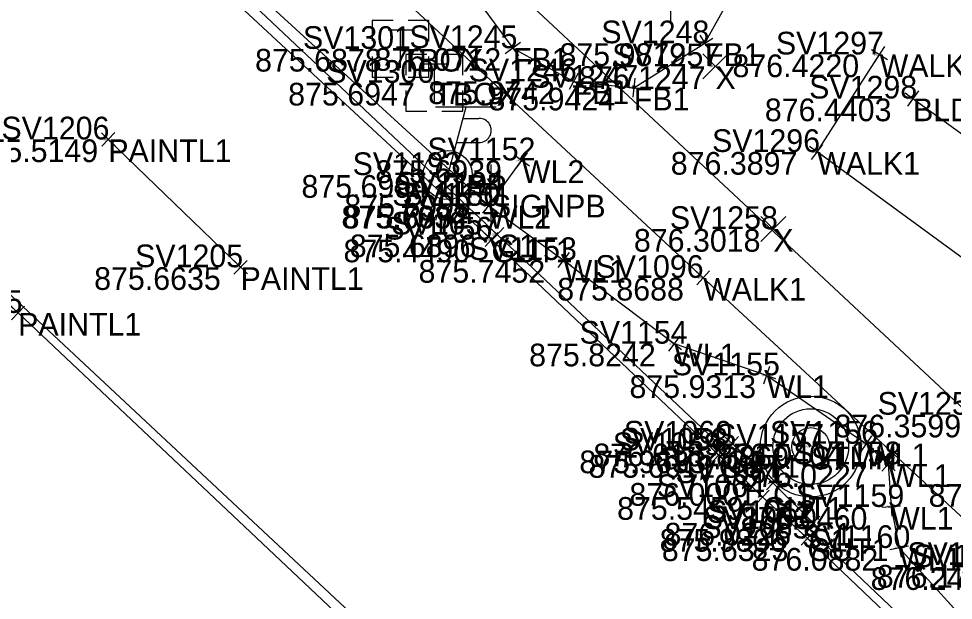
# Model space of a CAD drawing. Extents: x 1469677 to 1493262, y 375219 to 389293.
# Drawn here: x 1480224.64 to 1480274.04, y 379360.96 to 379391.73 of the extents above; entities that cross this region are included whole.
import ezdxf

# ---------------------------------------------------------------- set-up
doc = ezdxf.new("R2010")
doc.units = 0
for name, color, linetype in [('Border', 7, 'Continuous'), ('Building', 7, 'Continuous'), ('DR_X_Drive_Pipe', 7, 'Continuous'), ('DV_X_Lot_Line', 7, 'Continuous'), ('DV_X_Text', 7, 'Continuous'), ('GK_Visualization', 7, 'Continuous'), ('PNTELEV', 7, 'Continuous'), ('PNTS', 7, 'Continuous'), ('RD_P_Text', 7, 'Continuous'), ('RW_P_CL_20', 7, 'Continuous'), ('RW_P_Esmt_SW', 7, 'Continuous'), ('RW_P_Esmt_U', 7, 'Continuous'), ('RW_P_Text', 7, 'Continuous'), ('RW_X_CL_20', 7, 'Continuous'), ('rw_x_right_of_way', 7, 'Continuous'), ('SV_X_Mon_Cells_Found', 7, 'Continuous'), ('SV_X_Random_Point', 7, 'Continuous'), ('SV_X_Text_Elevation', 7, 'Continuous'), ('Text Property', 7, 'Continuous')]:
    doc.layers.add(name, color=color, linetype=linetype)

msp = doc.modelspace()

# ---------------------------------------------------------------- linework, layer by layer
at = {"layer": 'Border'}
msp.add_lwpolyline([(1480271.911, 379387.504), (1480306.519, 379362.484)], dxfattribs=at)
at = {"layer": 'Building'}
for points in [[(1480349.171, 379259.048), (1480326.954, 379280.06), (1480305.568, 379299.916), (1480284.393, 379319.578), (1480263.301, 379339.268), (1480242.575, 379359.213), (1480224.612, 379376.165), (1480208.191, 379391.527)], [(1480236.368, 379378.582), (1480229.378, 379385.342)]]:
    msp.add_lwpolyline(points, dxfattribs=at)
at = {"layer": 'DR_X_Drive_Pipe'}
for points in [[(1480172.622, 379452.503), (1480197.813, 379429.111), (1480212.628, 379415.684), (1480231.592, 379398.237), (1480249.493, 379381.828), (1480253.44, 379378.963), (1480259.284, 379374.539), (1480264.171, 379372.865), (1480269.434, 379369.248), (1480270.598, 379368.157), (1480270.755, 379365.904), (1480271.186, 379363.733), (1480285.468, 379347.959), (1480298.848, 379335.614), (1480313.013, 379322.705), (1480330.745, 379305.601), (1480344.344, 379292.312), (1480351.783, 379285.136)], [(1480249.485, 379381.837), (1480251.242, 379384.235)]]:
    msp.add_lwpolyline(points, dxfattribs=at)
at = {"layer": 'DV_X_Lot_Line'}
for points in [[(1480355.123, 379297.828), (1480351.285, 379293.6), (1480334.098, 379309.328), (1480328.212, 379315.428), (1480328.737, 379316.329), (1480319.905, 379324.485), (1480307.606, 379335.13), (1480302.895, 379338.359), (1480281.823, 379358.406), (1480285.611, 379363.387), (1480280.441, 379367.109), (1480277.224, 379362.834), (1480260.819, 379378.019), (1480244.572, 379393.153), (1480235.613, 379401.335), (1480215.341, 379421.047), (1480197.466, 379437.463)], [(1480304.825, 379363.469), (1480301.807, 379359.476), (1480289.404, 379368.611), (1480281.88, 379358.636), (1480277.384, 379362.714), (1480284.099, 379372.064), (1480266.845, 379384.676), (1480270.146, 379389.834)]]:
    msp.add_lwpolyline(points, dxfattribs=at)
at = {"layer": 'PNTELEV'}
for p, q in [((1480260.492, 379390.161), (1480261.34, 379390.691)), ((1480260.651, 379390.85), (1480261.181, 379390.002)), ((1480251.166, 379390.466), (1480250.36, 379389.874)), ((1480250.467, 379390.573), (1480251.059, 379389.767)), ((1480260.916, 379390.426), (1480260.916, 379390.426)), ((1480269.876, 379389.413), (1480270.415, 379390.256)), ((1480250.763, 379390.17), (1480250.763, 379390.17)), ((1480269.724, 379390.104), (1480270.567, 379389.565)), ((1480270.146, 379389.834), (1480270.146, 379389.834)), ((1480254.21, 379388.851), (1480253.729, 379387.974)), ((1480253.531, 379388.653), (1480254.408, 379388.172)), ((1480253.969, 379388.413), (1480253.969, 379388.413)), ((1480257.207, 379388.573), (1480257.101, 379387.579)), ((1480256.657, 379388.129), (1480257.651, 379388.023)), ((1480257.154, 379388.076), (1480257.154, 379388.076)), ((1480271.506, 379387.797), (1480272.316, 379387.211)), ((1480272.204, 379387.909), (1480271.618, 379387.099)), ((1480271.911, 379387.504), (1480271.911, 379387.504)), ((1480229.737, 379384.994), (1480229.018, 379385.689)), ((1480229.03, 379384.982), (1480229.725, 379385.701)), ((1480229.378, 379385.342), (1480229.378, 379385.342)), ((1480267.249, 379384.381), (1480266.442, 379384.971)), ((1480266.55, 379384.273), (1480267.14, 379385.08)), ((1480250.838, 379384.531), (1480251.645, 379383.94)), ((1480250.946, 379383.832), (1480251.537, 379384.639)), ((1480266.845, 379384.676), (1480266.845, 379384.676)), ((1480251.242, 379384.235), (1480251.242, 379384.235)), ((1480249.081, 379382.133), (1480249.888, 379381.542)), ((1480249.124, 379382.166), (1480249.861, 379381.49)), ((1480249.83, 379382.197), (1480249.155, 379381.46)), ((1480249.189, 379381.434), (1480249.78, 379382.24)), ((1480249.485, 379381.837), (1480249.485, 379381.837)), ((1480249.493, 379381.828), (1480249.493, 379381.828)), ((1480249.267, 379380.384), (1480249.999, 379379.703)), ((1480249.973, 379380.41), (1480249.293, 379379.677)), ((1480249.57, 379380.654), (1480250.297, 379379.968)), ((1480250.277, 379380.675), (1480249.59, 379379.947)), ((1480249.934, 379380.311), (1480249.934, 379380.311)), ((1480249.633, 379380.044), (1480249.633, 379380.044)), ((1480253.733, 379379.368), (1480253.146, 379378.558)), ((1480236.728, 379378.234), (1480236.009, 379378.929)), ((1480236.021, 379378.222), (1480236.716, 379378.941)), ((1480253.035, 379379.257), (1480253.844, 379378.669)), ((1480253.44, 379378.963), (1480253.44, 379378.963)), ((1480236.368, 379378.582), (1480236.368, 379378.582)), ((1480261.186, 379377.679), (1480260.452, 379378.358)), ((1480260.479, 379377.652), (1480261.159, 379378.386)), ((1480260.819, 379378.019), (1480260.819, 379378.019)), ((1480224.975, 379375.822), (1480224.248, 379376.508)), ((1480224.269, 379375.801), (1480224.955, 379376.529)), ((1480259.586, 379374.937), (1480258.982, 379374.14)), ((1480258.885, 379374.84), (1480259.683, 379374.237)), ((1480259.284, 379374.539), (1480259.284, 379374.539)), ((1480263.698, 379373.027), (1480264.644, 379372.703)), ((1480264.333, 379373.338), (1480264.009, 379372.392)), ((1480264.171, 379372.865), (1480264.171, 379372.865)), ((1480261.975, 379369.589), (1480262.717, 379368.918)), ((1480262.011, 379368.883), (1480262.682, 379369.625)), ((1480269.022, 379369.532), (1480269.846, 379368.965)), ((1480269.717, 379369.66), (1480269.151, 379368.836)), ((1480261.285, 379368.989), (1480262.01, 379368.301)), ((1480261.992, 379369.007), (1480261.303, 379368.282)), ((1480261.651, 379369.23), (1480262.378, 379368.543)), ((1480262.358, 379369.25), (1480261.671, 379368.523)), ((1480262.346, 379369.254), (1480262.346, 379369.254)), ((1480269.434, 379369.248), (1480269.434, 379369.248)), ((1480261.648, 379368.645), (1480261.648, 379368.645)), ((1480262.014, 379368.886), (1480262.014, 379368.886)), ((1480270.233, 379368.499), (1480270.963, 379367.815)), ((1480270.94, 379368.522), (1480270.256, 379367.793)), ((1480270.598, 379368.157), (1480270.598, 379368.157)), ((1480264.153, 379367.512), (1480264.873, 379366.818)), ((1480264.86, 379367.525), (1480264.166, 379366.805)), ((1480264.513, 379367.165), (1480264.513, 379367.165)), ((1480263.609, 379366.769), (1480264.332, 379366.078)), ((1480264.316, 379366.784), (1480263.625, 379366.062)), ((1480263.97, 379366.423), (1480263.97, 379366.423)), ((1480270.72, 379366.403), (1480270.79, 379365.406)), ((1480271.254, 379365.939), (1480270.257, 379365.869)), ((1480270.755, 379365.904), (1480270.755, 379365.904)), ((1480266.825, 379364.457), (1480265.995, 379365.014)), ((1480266.688, 379365.151), (1480266.131, 379364.321)), ((1480266.273, 379365.413), (1480266.982, 379364.707)), ((1480266.98, 379365.414), (1480266.275, 379364.706)), ((1480266.627, 379365.06), (1480266.627, 379365.06)), ((1480265.969, 379364.58), (1480266.704, 379363.902)), ((1480266.676, 379364.608), (1480265.997, 379363.873)), ((1480266.41, 379364.736), (1480266.41, 379364.736)), ((1480266.337, 379364.241), (1480266.337, 379364.241)), ((1480271.088, 379364.224), (1480271.283, 379363.243)), ((1480271.676, 379363.83), (1480270.695, 379363.636)), ((1480271.186, 379363.733), (1480271.186, 379363.733))]:
    msp.add_line(p, q, dxfattribs=at)
at = {"layer": 'PNTS'}
for p, q in [((1480248.279, 379387.055), (1480246.673, 379381.055)), ((1480249.879, 379387.055), (1480246.679, 379387.055)), ((1480248.119, 379386.455), (1480248.969, 379386.455)), ((1480247.778, 379385.18), (1480248.969, 379385.18))]:
    msp.add_line(p, q, dxfattribs=at)
msp.add_circle((1480247.316, 379383.455), 1.3, dxfattribs=at)
msp.add_arc((1480248.982, 379385.818), 0.638, 268.8767, 91.1233, dxfattribs=at)
at = {"layer": 'RD_P_Text'}
for points in [[(1480186.975, 379439.363), (1480207.407, 379420.301), (1480210.41, 379417.305), (1480211.712, 379416.16), (1480212.774, 379415.29), (1480213.67, 379414.243), (1480215.361, 379412.945), (1480216.632, 379411.517), (1480217.745, 379410.456), (1480218.76, 379409.536), (1480221.908, 379406.565), (1480233.156, 379396.15), (1480249.934, 379380.311), (1480262.014, 379368.886), (1480262.346, 379369.254), (1480264.513, 379367.165), (1480266.627, 379365.06), (1480266.41, 379364.736), (1480284.493, 379347.537), (1480298.919, 379333.838), (1480300.736, 379332.585), (1480315.855, 379318.308), (1480323.784, 379310.749)], [(1480186.493, 379438.955), (1480206.919, 379419.855), (1480210.187, 379416.932), (1480211.433, 379415.804), (1480213.11, 379414.171), (1480218.471, 379409.217), (1480217.005, 379410.473), (1480215.222, 379412.175), (1480221.495, 379406.235), (1480232.955, 379395.538), (1480249.633, 379380.044), (1480261.648, 379368.645), (1480263.97, 379366.423), (1480266.337, 379364.241), (1480284.168, 379347.237), (1480298.679, 379333.414), (1480300.396, 379332.229), (1480315.326, 379318.045), (1480323.87, 379309.98), (1480343.087, 379291.663), (1480360.248, 379275.585)]]:
    msp.add_lwpolyline(points, dxfattribs=at)
at = {"layer": 'RW_P_CL_20'}
for p, q in [((1480244.176, 379391.13), (1480245.476, 379391.13)), ((1480244.826, 379389.13), (1480244.826, 379391.13)), ((1480244.826, 379390.13), (1480244.826, 379390.13)), ((1480245.963, 379389.335), (1480247.263, 379389.335)), ((1480246.613, 379387.335), (1480246.613, 379389.335)), ((1480246.613, 379388.335), (1480246.613, 379388.335))]:
    msp.add_line(p, q, dxfattribs=at)
for points in [[(1480244.426, 379391.63), (1480243.326, 379391.63), (1480243.326, 379390.53)], [(1480246.326, 379390.53), (1480246.326, 379391.63), (1480245.226, 379391.63)], [(1480243.326, 379389.73), (1480243.326, 379388.63), (1480244.426, 379388.63)], [(1480246.213, 379389.835), (1480245.113, 379389.835), (1480245.113, 379388.735)], [(1480245.226, 379388.63), (1480246.326, 379388.63), (1480246.326, 379389.73)], [(1480248.113, 379388.735), (1480248.113, 379389.835), (1480247.013, 379389.835)], [(1480245.113, 379387.935), (1480245.113, 379386.835), (1480246.213, 379386.835)], [(1480247.013, 379386.835), (1480248.113, 379386.835), (1480248.113, 379387.935)]]:
    msp.add_lwpolyline(points, dxfattribs=at)
at = {"layer": 'RW_P_Esmt_U'}
for p, q in [((1480260.805, 379388.541), (1480262.139, 379389.876)), ((1480260.805, 379389.876), (1480262.139, 379388.541)), ((1480263.861, 379379.936), (1480265.195, 379381.271)), ((1480263.861, 379381.271), (1480265.195, 379379.936))]:
    msp.add_line(p, q, dxfattribs=at)
at = {"layer": 'RW_P_Text'}
msp.add_line((1480259.085, 379392.125), (1480259.085, 379391.593), dxfattribs=at)
at = {"layer": 'RW_X_CL_20'}
for p, q in [((1480266.509, 379371.096), (1480266.509, 379371.096)), ((1480266.509, 379369.096), (1480266.509, 379369.096)), ((1480266.509, 379369.096), (1480266.509, 379369.096)), ((1480266.509, 379369.096), (1480266.509, 379369.096)), ((1480266.509, 379367.096), (1480266.509, 379367.096))]:
    msp.add_line(p, q, dxfattribs=at)
msp.add_circle((1480266.509, 379369.096), 2, dxfattribs=at)
at = {"layer": 'rw_x_right_of_way'}
for p, q in [((1480249.601, 379384.014), (1480249.601, 379380.814)), ((1480249.601, 379382.414), (1480248.001, 379382.414))]:
    msp.add_line(p, q, dxfattribs=at)
at = {"layer": 'SV_X_Mon_Cells_Found'}
msp.add_lwpolyline([(1477206.544, 382340.781), (1479657.335, 379947.979), (1480466.338, 379191.878)], dxfattribs=at)
at = {"layer": 'SV_X_Random_Point'}
for radius in [2.667, 2, 1]:
    msp.add_circle((1480266.509, 379369.096), radius, dxfattribs=at)
at = {"layer": 'SV_X_Text_Elevation'}
msp.add_line((1479636.611, 379926.284), (1480557.828, 379065.308), dxfattribs=at)
at = {"layer": 'Text Property'}
msp.add_lwpolyline([(1480259.84, 379404.335), (1480257.924, 379405.748), (1480253.506, 379406.557), (1480244.953, 379402.058), (1480245.489, 379397.92), (1480248.239, 379393.61), (1480250.763, 379390.17), (1480253.969, 379388.413), (1480257.154, 379388.076), (1480260.916, 379390.426), (1480263.531, 379395.15), (1480263.215, 379398.861), (1480260.704, 379403.535)], close=True, dxfattribs=at)

# ---------------------------------------------------------------- texts
at = {"layer": 'DV_X_Text'}
for s, height, p in [('876.0712', 1.2, (1480243.451, 379388.97)), ('875.9879', 1.2, (1480253.225, 379389.226)), ('875.99', 0.06, (1480260.634, 379390.366)), ('875.6878', 1.2, (1480237.135, 379388.93)), ('875.69', 0.06, (1480244.544, 379390.07)), ('876.07', 0.06, (1480250.476, 379390.11)), ('876.4220', 1.2, (1480262.37, 379388.634)), ('876.42', 0.06, (1480269.865, 379389.774)), ('876.1247', 1.2, (1480254.254, 379388.008)), ('876.12', 0.06, (1480261.215, 379389.148)), ('875.6947', 1.2, (1480238.885, 379387.135)), ('875.69', 0.06, (1480246.331, 379388.275)), ('875.9742', 1.2, (1480246.288, 379387.213)), ('875.97', 0.06, (1480253.688, 379388.353)), ('875.9424', 1.2, (1480249.473, 379386.876)), ('875.94', 0.06, (1480256.873, 379388.016)), ('876.4403', 1.2, (1480264.079, 379386.304)), ('876.44', 0.06, (1480271.63, 379387.444)), ('875.5149', 1.2, (1480222.15, 379384.142)), ('875.51', 0.06, (1480229.12, 379385.282)), ('875.6939', 1.2, (1480243.494, 379383.035)), ('876.3897', 1.2, (1480259.107, 379383.476)), ('876.39', 0.06, (1480266.562, 379384.616)), ('875.69', 0.06, (1480250.96, 379384.175)), ('875.6994', 1.2, (1480239.587, 379382.255)), ('875.70', 0.06, (1480247.032, 379383.395)), ('875.6999', 1.2, (1480241.854, 379381.214)), ('875.70', 0.06, (1480249.317, 379382.354)), ('875.7034', 1.2, (1480241.699, 379380.637)), ('875.6992', 1.2, (1480241.764, 379380.628)), ('875.70', 0.06, (1480249.201, 379381.777)), ('875.70', 0.06, (1480249.209, 379381.768)), ('875.6896', 1.2, (1480242.139, 379379.111)), ('875.69', 0.06, (1480249.652, 379380.251)), ('876.3018', 1.2, (1480257.159, 379379.403)), ('876.30', 0.06, (1480264.241, 379380.543)), ('875.4490', 1.2, (1480241.81, 379378.844)), ('875.45', 0.06, (1480249.352, 379379.984)), ('875.7452', 1.2, (1480245.777, 379377.763)), ('875.75', 0.06, (1480253.161, 379378.903)), ('875.6635', 1.2, (1480228.63, 379377.382)), ('875.66', 0.06, (1480236.083, 379378.522)), ('875.8688', 1.2, (1480253.109, 379376.819)), ('875.87', 0.06, (1480260.539, 379377.959)), ('875.8242', 1.2, (1480251.622, 379373.339)), ('875.82', 0.06, (1480259.004, 379374.479)), ('875.9313', 1.2, (1480256.925, 379371.665)), ('875.93', 0.06, (1480263.89, 379372.805)), ('876.3599', 1.2, (1480267.761, 379369.582)), ('876.0182', 1.2, (1480255.015, 379368.054)), ('876.0869', 1.2, (1480258.667, 379367.896)), ('876.0404', 1.2, (1480261.507, 379368.048)), ('876.02', 0.06, (1480262.06, 379369.194)), ('876.09', 0.06, (1480266.222, 379369.036)), ('876.04', 0.06, (1480269.148, 379369.188)), ('875.9633', 1.2, (1480254.276, 379367.686)), ('875.6011', 1.2, (1480254.758, 379367.445)), ('875.60', 0.06, (1480261.362, 379368.585)), ('875.96', 0.06, (1480261.729, 379368.826)), ('876.0227', 1.2, (1480262.822, 379366.957)), ('876.02', 0.06, (1480270.312, 379368.097)), ('876.0001', 1.2, (1480256.923, 379365.965)), ('876.00', 0.06, (1480264.221, 379367.105)), ('876.3242', 1.2, (1480272.74, 379365.909)), ('875.5459', 1.2, (1480256.27, 379365.223)), ('875.55', 0.06, (1480263.69, 379366.363)), ('876.0460', 1.2, (1480262.809, 379364.704)), ('876.05', 0.06, (1480270.468, 379365.844)), ('876.0226', 1.2, (1480258.776, 379363.86)), ('876.02', 0.06, (1480266.341, 379365)), ('875.9806', 1.2, (1480258.521, 379363.536)), ('875.98', 0.06, (1480266.128, 379364.676)), ('875.6323', 1.2, (1480258.636, 379363.041)), ('875.63', 0.06, (1480266.056, 379364.181)), ('876.0882', 1.2, (1480263.381, 379362.533)), ('876.09', 0.06, (1480270.899, 379363.673)), ('876.2435', 1.2, (1480269.675, 379361.514)), ('876.1749', 1.2, (1480269.997, 379361.634))]:
    msp.add_text(s, height=height, dxfattribs=at).set_placement(p)
at = {"layer": 'GK_Visualization'}
for s, p in [('FB1', (1480260.916, 379389.226)), ('TBOX', (1480244.826, 379388.93)), ('FB1', (1480250.763, 379388.97)), ('WALK1', (1480270.146, 379388.634)), ('X', (1480261.472, 379388.008)), ('TBOX', (1480246.613, 379387.135)), ('FB1', (1480253.969, 379387.213)), ('FB1', (1480257.154, 379386.876)), ('BLD1', (1480271.911, 379386.304)), ('PAINTL1', (1480229.378, 379384.142)), ('WL2', (1480251.242, 379383.035)), ('WALK1', (1480266.845, 379383.476)), ('TPP', (1480247.316, 379382.255)), ('SIGNPB', (1480249.601, 379381.214)), ('WL2', (1480249.485, 379380.637)), ('WL1', (1480249.493, 379380.628)), ('C1', (1480249.934, 379379.111)), ('X', (1480264.528, 379379.403)), ('GUT1', (1480249.633, 379378.844)), ('WL1', (1480253.44, 379377.763)), ('PAINTL1', (1480236.368, 379377.382)), ('WALK1', (1480260.819, 379376.819)), ('PAINTL1', (1480224.612, 379374.965)), ('WL1', (1480259.284, 379373.339)), ('WL1', (1480264.171, 379371.665)), ('C1', (1480262.346, 379368.054)), ('STMH', (1480266.509, 379367.896)), ('WL1', (1480269.434, 379368.048)), ('GUT1', (1480261.648, 379367.445)), ('C1', (1480262.014, 379367.686)), ('WL1', (1480270.598, 379366.957)), ('C1', (1480264.513, 379365.965)), ('GUT1', (1480263.97, 379365.223)), ('WL1', (1480270.755, 379364.704)), ('C1', (1480266.627, 379363.86)), ('C1', (1480266.41, 379363.536)), ('GUT1', (1480266.337, 379363.041)), ('WL1', (1480271.186, 379362.533))]:
    msp.add_text(s, height=1.2, dxfattribs=at).set_placement(p)
at = {"layer": 'RW_P_Esmt_SW'}
for s, height, p in [('SV1301', 1.2, (1480239.666, 379390.13)), ('SV1245', 1.2, (1480245.293, 379390.17)), ('SV1248', 1.2, (1480255.437, 379390.426)), ('SV1297', 1.2, (1480264.666, 379389.834)), ('SV1301', 0.06, (1480244.568, 379390.13)), ('SV1245', 0.06, (1480250.49, 379390.17)), ('SV1257', 1.2, (1480256.012, 379389.208)), ('SV1248', 0.06, (1480260.642, 379390.426)), ('SV1297', 0.06, (1480269.872, 379389.834)), ('SV1300', 1.2, (1480240.898, 379388.335)), ('SV1246', 1.2, (1480248.424, 379388.413)), ('SV1247', 1.2, (1480251.684, 379388.076)), ('SV1257', 0.06, (1480261.199, 379389.208)), ('SV1298', 1.2, (1480266.422, 379387.504)), ('SV1300', 0.06, (1480246.327, 379388.335)), ('SV1246', 0.06, (1480253.692, 379388.413)), ('SV1247', 0.06, (1480256.881, 379388.076)), ('SV1298', 0.06, (1480271.637, 379387.504)), ('SV1206', 1.2, (1480223.728, 379385.342)), ('SV1296', 1.2, (1480261.29, 379384.676)), ('SV1206', 0.06, (1480229.096, 379385.342)), ('SV1152', 1.2, (1480246.245, 379384.235)), ('SV1193', 1.2, (1480242.291, 379383.455)), ('SV1152', 0.06, (1480250.992, 379384.235)), ('SV1296', 0.06, (1480266.567, 379384.676)), ('SV1194', 1.2, (1480244.585, 379382.414)), ('SV1193', 0.06, (1480247.065, 379383.455)), ('SV1150', 1.2, (1480244.382, 379381.828)), ('SV1151', 1.2, (1480244.93, 379381.837)), ('SV1194', 0.06, (1480249.35, 379382.414)), ('SV1150', 0.06, (1480249.237, 379381.828)), ('SV1151', 0.06, (1480249.257, 379381.837)), ('SV1258', 1.2, (1480259.058, 379380.603)), ('SV1057', 1.2, (1480244.341, 379380.311)), ('SV1056', 1.2, (1480243.965, 379380.044)), ('SV1057', 0.06, (1480249.654, 379380.311)), ('SV1258', 0.06, (1480264.255, 379380.603)), ('SV1153', 1.2, (1480248.433, 379378.963)), ('SV1056', 0.06, (1480249.35, 379380.044)), ('SV1205', 1.2, (1480230.795, 379378.582)), ('SV1153', 0.06, (1480253.19, 379378.963)), ('SV1096', 1.2, (1480255.132, 379378.019)), ('SV1205', 0.06, (1480236.089, 379378.582)), ('SV1096', 0.06, (1480260.535, 379378.019)), ('SV1235', 1.2, (1480219.132, 379376.165)), ('SV1154', 1.2, (1480254.287, 379374.539)), ('SV1154', 0.06, (1480259.034, 379374.539)), ('SV1155', 1.2, (1480259.165, 379372.865)), ('SV1155', 0.06, (1480263.921, 379372.865)), ('SV1259', 1.2, (1480270.039, 379370.782)), ('SV1060', 1.2, (1480256.631, 379369.254)), ('SV1156', 1.2, (1480264.352, 379369.248)), ('SV1058', 1.2, (1480256.412, 379368.886)), ('SV1157', 1.2, (1480261.503, 379369.096)), ('SV1059', 1.2, (1480256.045, 379368.645)), ('SV1058', 0.06, (1480261.734, 379368.886)), ('SV1060', 0.06, (1480262.06, 379369.254)), ('SV1158', 1.2, (1480265.582, 379368.157)), ('SV1157', 0.06, (1480266.259, 379369.096)), ('SV1156', 0.06, (1480269.18, 379369.248)), ('SV1059', 0.06, (1480261.368, 379368.645)), ('SV1061', 1.2, (1480259.352, 379367.165)), ('SV1158', 0.06, (1480270.347, 379368.157)), ('SV1064', 1.2, (1480258.368, 379366.423)), ('SV1061', 0.06, (1480264.255, 379367.165)), ('SV1159', 1.2, (1480265.74, 379365.904)), ('SV1064', 0.06, (1480263.69, 379366.423)), ('SV1062', 1.2, (1480261.025, 379365.06)), ('SV1063', 1.2, (1480260.798, 379364.736)), ('SV1159', 0.06, (1480270.504, 379365.904)), ('SV1065', 1.2, (1480260.725, 379364.241)), ('SV1062', 0.06, (1480266.347, 379365.06)), ('SV1160', 1.2, (1480266.057, 379363.733)), ('SV1063', 0.06, (1480266.129, 379364.736)), ('SV1065', 0.06, (1480266.056, 379364.241)), ('SV1095', 1.2, (1480271.613, 379362.834)), ('SV1160', 0.06, (1480270.93, 379363.733)), ('SV1294', 1.2, (1480271.914, 379362.714))]:
    msp.add_text(s, height=height, dxfattribs=at).set_placement(p)

doc.saveas('drawing.dxf')
